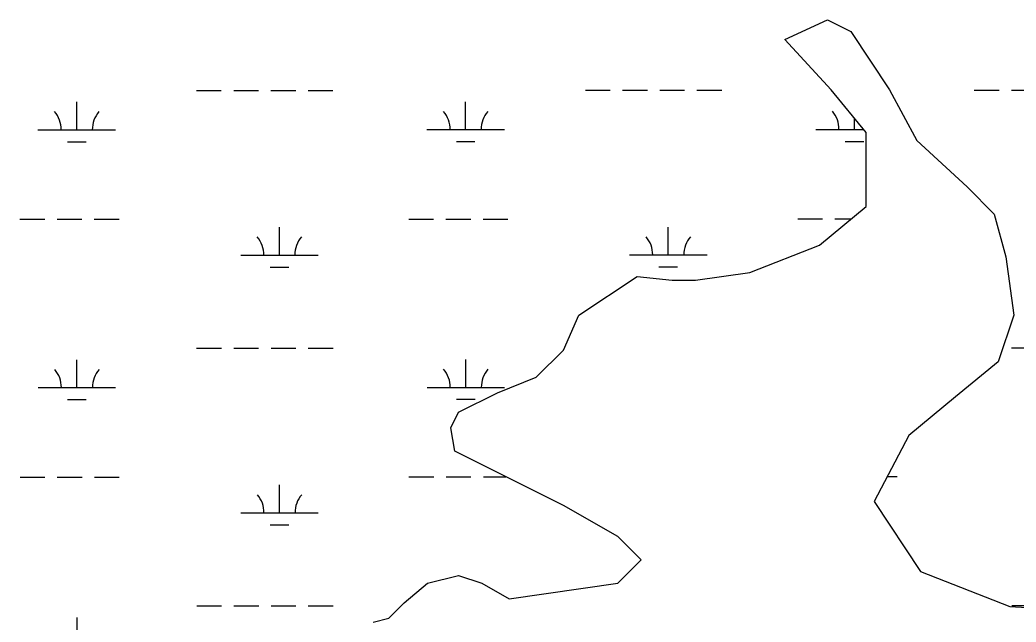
# Model space of a CAD drawing. Extents: x 3279314 to 3317160, y 734079 to 759431.
# Drawn here: x 3312710 to 3313995, y 750020 to 750797 of the extents above; entities that cross this region are included whole.
import ezdxf

# ---------------------------------------------------------------- set-up
doc = ezdxf.new("R2010")
doc.units = 0
for name, color, linetype in [('V-SITE-VEGE', 7, 'Continuous'), ('V-TOPO-SHOR', 7, 'Continuous'), ('V-WETL-SWMP', 7, 'Continuous')]:
    doc.layers.add(name, color=color, linetype=linetype)

msp = doc.modelspace()

# ---------------------------------------------------------------- linework, layer by layer
at = {"layer": 'V-SITE-VEGE'}
for p, q in [((3313696.7, 750771.8), (3313751.9, 750796.9)), ((3313751.9, 750796.9), (3313781.9, 750781.8)), ((3313781.9, 750781.8), (3313832, 750706.6)), ((3313756.9, 750706.6), (3313696.7, 750771.8)), ((3313802, 750651.5), (3313756.9, 750706.6)), ((3313832, 750706.6), (3313867.1, 750641.4)), ((3313802, 750556.2), (3313802, 750651.5)), ((3313867.1, 750641.4), (3313932.2, 750581.3)), ((3313932.2, 750581.3), (3313967.3, 750546.2)), ((3313741.8, 750506), (3313802, 750556.2)), ((3313967.3, 750546.2), (3313982.3, 750491)), ((3313651.6, 750470.9), (3313741.8, 750506)), ((3313982.3, 750491), (3313992.4, 750415.8)), ((3313431.2, 750415.8), (3313506.4, 750465.9)), ((3313506.4, 750465.9), (3313551.4, 750460.9)), ((3313551.4, 750460.9), (3313581.5, 750460.9)), ((3313581.5, 750460.9), (3313651.6, 750470.9)), ((3313411.2, 750370.7), (3313431.2, 750415.8)), ((3313992.4, 750415.8), (3313972.3, 750355.6)), ((3313376.1, 750335.6), (3313411.2, 750370.7)), ((3313972.3, 750355.6), (3313917.2, 750310.5)), ((3313326, 750315.5), (3313376.1, 750335.6)), ((3313275.9, 750290.4), (3313326, 750315.5)), ((3313917.2, 750310.5), (3313857.1, 750260.3)), ((3313265.9, 750270.4), (3313275.9, 750290.4)), ((3313270.9, 750240.3), (3313265.9, 750270.4)), ((3313857.1, 750260.3), (3313812, 750175.1)), ((3313411.2, 750170.1), (3313270.9, 750240.3)), ((3313481.3, 750130), (3313411.2, 750170.1)), ((3313812, 750175.1), (3313872.1, 750084.8)), ((3313511.4, 750099.9), (3313481.3, 750130)), ((3313481.3, 750069.8), (3313511.4, 750099.9)), ((3313235.8, 750069.8), (3313275.9, 750079.8)), ((3313275.9, 750079.8), (3313305.9, 750069.8)), ((3313872.1, 750084.8), (3313987.3, 750039.7)), ((3313205.7, 750044.7), (3313235.8, 750069.8)), ((3313305.9, 750069.8), (3313341, 750049.7)), ((3313341, 750049.7), (3313481.3, 750069.8)), ((3313185.7, 750024.7), (3313205.7, 750044.7)), ((3313987.3, 750039.7), (3314072.5, 750034.7)), ((3313165.6, 750019.7), (3313185.7, 750024.7))]:
    msp.add_line(p, q, dxfattribs=at)
at = {"layer": 'V-TOPO-SHOR'}
for p, q in [((3313696.7, 750771.8), (3313751.9, 750796.9)), ((3313751.9, 750796.9), (3313781.9, 750781.8)), ((3313781.9, 750781.8), (3313832, 750706.6)), ((3313756.9, 750706.6), (3313696.7, 750771.8)), ((3313802, 750651.5), (3313756.9, 750706.6)), ((3313832, 750706.6), (3313867.1, 750641.4)), ((3313802, 750556.2), (3313802, 750651.5)), ((3313867.1, 750641.4), (3313932.2, 750581.3)), ((3313932.2, 750581.3), (3313967.3, 750546.2)), ((3313741.8, 750506), (3313802, 750556.2)), ((3313967.3, 750546.2), (3313982.3, 750491)), ((3313651.6, 750470.9), (3313741.8, 750506)), ((3313982.3, 750491), (3313992.4, 750415.8)), ((3313431.2, 750415.8), (3313506.4, 750465.9)), ((3313506.4, 750465.9), (3313551.4, 750460.9)), ((3313551.4, 750460.9), (3313581.5, 750460.9)), ((3313581.5, 750460.9), (3313651.6, 750470.9)), ((3313411.2, 750370.7), (3313431.2, 750415.8)), ((3313992.4, 750415.8), (3313972.3, 750355.6)), ((3313376.1, 750335.6), (3313411.2, 750370.7)), ((3313972.3, 750355.6), (3313917.2, 750310.5)), ((3313326, 750315.5), (3313376.1, 750335.6)), ((3313275.9, 750290.4), (3313326, 750315.5)), ((3313917.2, 750310.5), (3313857.1, 750260.3)), ((3313265.9, 750270.4), (3313275.9, 750290.4)), ((3313270.9, 750240.3), (3313265.9, 750270.4)), ((3313857.1, 750260.3), (3313812, 750175.1)), ((3313411.2, 750170.1), (3313270.9, 750240.3)), ((3313481.3, 750130), (3313411.2, 750170.1)), ((3313812, 750175.1), (3313872.1, 750084.8)), ((3313511.4, 750099.9), (3313481.3, 750130)), ((3313481.3, 750069.8), (3313511.4, 750099.9)), ((3313235.8, 750069.8), (3313275.9, 750079.8)), ((3313275.9, 750079.8), (3313305.9, 750069.8)), ((3313872.1, 750084.8), (3313987.3, 750039.7)), ((3313205.7, 750044.7), (3313235.8, 750069.8)), ((3313305.9, 750069.8), (3313341, 750049.7)), ((3313341, 750049.7), (3313481.3, 750069.8)), ((3313185.7, 750024.7), (3313205.7, 750044.7)), ((3313987.3, 750039.7), (3314072.5, 750034.7)), ((3313165.6, 750019.7), (3313185.7, 750024.7))]:
    msp.add_line(p, q, dxfattribs=at)
at = {"layer": 'V-WETL-SWMP'}
for p, q in [((3313696.7, 750771.8), (3313751.9, 750796.9)), ((3313696.7, 750771.8), (3313751.9, 750796.9)), ((3313751.9, 750796.9), (3313781.9, 750781.8)), ((3313751.9, 750796.9), (3313781.9, 750781.8)), ((3313781.9, 750781.8), (3313832, 750706.6)), ((3313781.9, 750781.8), (3313832, 750706.6)), ((3313756.9, 750706.6), (3313696.7, 750771.8)), ((3313756.9, 750706.6), (3313696.7, 750771.8)), ((3312937.6, 750705.8), (3312969.6, 750705.9)), ((3312985.6, 750705.9), (3313017.6, 750705.9)), ((3313033.6, 750705.9), (3313065.6, 750705.9)), ((3313081.6, 750705.9), (3313113.6, 750705.9)), ((3313439.5, 750706.1), (3313471.5, 750706.1)), ((3313487.5, 750706.1), (3313519.5, 750706.1)), ((3313535.5, 750706.1), (3313567.5, 750706.2)), ((3313583.5, 750706.2), (3313615.5, 750706.2)), ((3313802, 750651.5), (3313756.9, 750706.6)), ((3313802, 750651.5), (3313756.9, 750706.6)), ((3313832, 750706.6), (3313867.1, 750641.4)), ((3313832, 750706.6), (3313867.1, 750641.4)), ((3313941.4, 750706.4), (3313973.4, 750706.4)), ((3313989.4, 750706.4), (3314021.4, 750706.4)), ((3312783, 750655), (3312783, 750691)), ((3313284.9, 750655.3), (3313284.9, 750691.3)), ((3313786.9, 750655.5), (3313786.8, 750669.9)), ((3312733, 750655), (3312833, 750655)), ((3313234.9, 750655.3), (3313334.9, 750655.3)), ((3313736.9, 750655.5), (3313798.6, 750655.5)), ((3313802, 750556.2), (3313802, 750651.5)), ((3313802, 750556.2), (3313802, 750651.5)), ((3313867.1, 750641.4), (3313932.2, 750581.3)), ((3313867.1, 750641.4), (3313932.2, 750581.3)), ((3312771, 750639.6), (3312795, 750639.6)), ((3313273, 750639.8), (3313297, 750639.9)), ((3313774.9, 750640.1), (3313798.9, 750640.1)), ((3313932.2, 750581.3), (3313967.3, 750546.2)), ((3313932.2, 750581.3), (3313967.3, 750546.2)), ((3313741.8, 750506), (3313802, 750556.2)), ((3313741.8, 750506), (3313802, 750556.2)), ((3312709.7, 750539.6), (3312741.7, 750539.6)), ((3312757.7, 750539.6), (3312789.7, 750539.6)), ((3312805.7, 750539.6), (3312837.7, 750539.6)), ((3313211.6, 750539.8), (3313243.6, 750539.8)), ((3313259.6, 750539.8), (3313291.6, 750539.8)), ((3313307.6, 750539.9), (3313339.6, 750539.9)), ((3313713.5, 750540.1), (3313745.5, 750540.1)), ((3313761.5, 750540.1), (3313782.7, 750540.1)), ((3313967.3, 750546.2), (3313982.3, 750491)), ((3313967.3, 750546.2), (3313982.3, 750491)), ((3313044.6, 750493.3), (3313044.5, 750529.3)), ((3313546.5, 750493.5), (3313546.4, 750529.5)), ((3313651.6, 750470.9), (3313741.8, 750506)), ((3313651.6, 750470.9), (3313741.8, 750506)), ((3312994.6, 750493.3), (3313094.6, 750493.3)), ((3313496.5, 750493.5), (3313596.5, 750493.6)), ((3313982.3, 750491), (3313992.4, 750415.8)), ((3313982.3, 750491), (3313992.4, 750415.8)), ((3313032.6, 750477.9), (3313056.6, 750477.9)), ((3313534.5, 750478.1), (3313558.5, 750478.1)), ((3313431.2, 750415.8), (3313506.4, 750465.9)), ((3313431.2, 750415.8), (3313506.4, 750465.9)), ((3313506.4, 750465.9), (3313551.4, 750460.9)), ((3313506.4, 750465.9), (3313551.4, 750460.9)), ((3313551.4, 750460.9), (3313581.5, 750460.9)), ((3313551.4, 750460.9), (3313581.5, 750460.9)), ((3313581.5, 750460.9), (3313651.6, 750470.9)), ((3313581.5, 750460.9), (3313651.6, 750470.9)), ((3313411.2, 750370.7), (3313431.2, 750415.8)), ((3313411.2, 750370.7), (3313431.2, 750415.8)), ((3313992.4, 750415.8), (3313972.3, 750355.6)), ((3313992.4, 750415.8), (3313972.3, 750355.6)), ((3312937.8, 750373.2), (3312969.8, 750373.2)), ((3312985.8, 750373.2), (3313017.8, 750373.2)), ((3313033.8, 750373.2), (3313065.8, 750373.2)), ((3313081.8, 750373.2), (3313113.8, 750373.3)), ((3313376.1, 750335.6), (3313411.2, 750370.7)), ((3313376.1, 750335.6), (3313411.2, 750370.7)), ((3313989.6, 750373.7), (3314021.6, 750373.7)), ((3312783.2, 750322.3), (3312783.2, 750358.3)), ((3313285.1, 750322.6), (3313285.1, 750358.6)), ((3313972.3, 750355.6), (3313917.2, 750310.5)), ((3313972.3, 750355.6), (3313917.2, 750310.5)), ((3313326, 750315.5), (3313376.1, 750335.6)), ((3313326, 750315.5), (3313376.1, 750335.6)), ((3312733.2, 750322.3), (3312833.2, 750322.4)), ((3313235.1, 750322.6), (3313335.1, 750322.6)), ((3312771.2, 750306.9), (3312795.2, 750306.9)), ((3313273.1, 750307.2), (3313297.1, 750307.2)), ((3313275.9, 750290.4), (3313326, 750315.5)), ((3313275.9, 750290.4), (3313326, 750315.5)), ((3313917.2, 750310.5), (3313857.1, 750260.3)), ((3313917.2, 750310.5), (3313857.1, 750260.3)), ((3313265.9, 750270.4), (3313275.9, 750290.4)), ((3313265.9, 750270.4), (3313275.9, 750290.4)), ((3313270.9, 750240.3), (3313265.9, 750270.4)), ((3313270.9, 750240.3), (3313265.9, 750270.4)), ((3313857.1, 750260.3), (3313812, 750175.1)), ((3313857.1, 750260.3), (3313812, 750175.1)), ((3313411.2, 750170.1), (3313270.9, 750240.3)), ((3313411.2, 750170.1), (3313270.9, 750240.3)), ((3312709.9, 750206.9), (3312741.9, 750206.9)), ((3312757.9, 750206.9), (3312789.9, 750206.9)), ((3312805.9, 750206.9), (3312837.9, 750206.9)), ((3313211.8, 750207.1), (3313243.8, 750207.1)), ((3313259.8, 750207.2), (3313291.8, 750207.2)), ((3313307.8, 750207.2), (3313337, 750207.2)), ((3313829.1, 750207.4), (3313841.7, 750207.5)), ((3313044.7, 750160.6), (3313044.7, 750196.6)), ((3313481.3, 750130), (3313411.2, 750170.1)), ((3313481.3, 750130), (3313411.2, 750170.1)), ((3313812, 750175.1), (3313872.1, 750084.8)), ((3313812, 750175.1), (3313872.1, 750084.8)), ((3312994.7, 750160.6), (3313094.7, 750160.6)), ((3313032.7, 750145.2), (3313056.7, 750145.2)), ((3313511.4, 750099.9), (3313481.3, 750130)), ((3313511.4, 750099.9), (3313481.3, 750130)), ((3313481.3, 750069.8), (3313511.4, 750099.9)), ((3313481.3, 750069.8), (3313511.4, 750099.9)), ((3313235.8, 750069.8), (3313275.9, 750079.8)), ((3313235.8, 750069.8), (3313275.9, 750079.8)), ((3313275.9, 750079.8), (3313305.9, 750069.8)), ((3313275.9, 750079.8), (3313305.9, 750069.8)), ((3313872.1, 750084.8), (3313987.3, 750039.7)), ((3313872.1, 750084.8), (3313987.3, 750039.7)), ((3313205.7, 750044.7), (3313235.8, 750069.8)), ((3313205.7, 750044.7), (3313235.8, 750069.8)), ((3313305.9, 750069.8), (3313341, 750049.7)), ((3313305.9, 750069.8), (3313341, 750049.7)), ((3313341, 750049.7), (3313481.3, 750069.8)), ((3313341, 750049.7), (3313481.3, 750069.8)), ((3312937.9, 750040.5), (3312969.9, 750040.5)), ((3312985.9, 750040.5), (3313017.9, 750040.5)), ((3313033.9, 750040.5), (3313065.9, 750040.6)), ((3313081.9, 750040.6), (3313113.9, 750040.6)), ((3313185.7, 750024.7), (3313205.7, 750044.7)), ((3313185.7, 750024.7), (3313205.7, 750044.7)), ((3313987.3, 750039.7), (3314072.5, 750034.7)), ((3313987.3, 750039.7), (3314072.5, 750034.7)), ((3313989.8, 750041), (3314021.8, 750041)), ((3312783.4, 749989.7), (3312783.4, 750025.7)), ((3313165.6, 750019.7), (3313185.7, 750024.7)), ((3313165.6, 750019.7), (3313185.7, 750024.7))]:
    msp.add_line(p, q, dxfattribs=at)
for centre, start, end in [((3313229.7, 750655.7), 359.2573, 40.801), ((3313340.2, 750655.8), 139.2573, 180.801), ((3313731.6, 750656), 359.2573, 40.801), ((3312727.8, 750655.5), 359.2573, 40.801), ((3312838.3, 750655.5), 139.2573, 180.801), ((3312989.3, 750493.7), 359.2573, 40.801), ((3313099.8, 750493.8), 139.2573, 180.801), ((3313491.2, 750494), 359.2573, 40.801), ((3313601.7, 750494), 139.2573, 180.801), ((3312728, 750322.8), 359.2573, 40.801), ((3312838.5, 750322.8), 139.2573, 180.801), ((3313229.9, 750323), 359.2573, 40.801), ((3313340.4, 750323.1), 139.2573, 180.801), ((3312989.5, 750161.1), 359.2573, 40.801), ((3313100, 750161.1), 139.2573, 180.801)]:
    msp.add_arc(centre, 35.2, start, end, dxfattribs=at)

doc.saveas('drawing.dxf')
